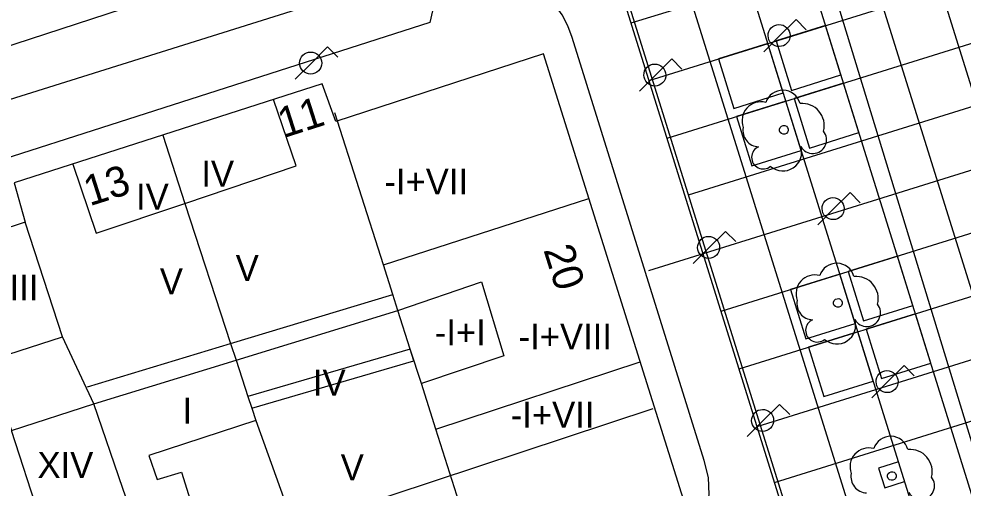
# Model space of a CAD drawing. Extents: x 282771 to 285132, y 4823109 to 4825496.
# Drawn here: x 284936.9 to 284991.6, y 4824067.7 to 4824094.9 of the extents above; entities that cross this region are included whole.
import ezdxf

# ---------------------------------------------------------------- set-up
doc = ezdxf.new("R2010")
doc.units = 0
for name, color, linetype in [('ACERA-BORDILLO', 7, 'Continuous'), ('ACERA-INTERIOR', 7, 'Continuous'), ('ARBOL', 7, 'Continuous'), ('CALLE-EJE', 7, 'Continuous'), ('EDIFICIO', 7, 'Continuous'), ('FAROLA', 7, 'Continuous'), ('INTERIOR-EDIFICIO', 7, 'Continuous'), ('MEDIANERA', 7, 'Continuous'), ('NUM-LOCAL', 7, 'Continuous'), ('NUM-PORTAL', 7, 'Continuous'), ('TXT-ALTURA-EDIFICIO', 7, 'Continuous'), ('ZONA-VERDE', 7, 'Continuous')]:
    doc.layers.add(name, color=color, linetype=linetype)

msp = doc.modelspace()

# ---------------------------------------------------------------- linework, layer by layer
at = {"layer": 'ACERA-BORDILLO'}
for points in [[(284981.089, 4824066.724), (284971.205, 4824098.42), (284970.94, 4824099.207), (284970.566, 4824099.875), (284970.115, 4824100.504), (284969.578, 4824101.05), (284969.034, 4824101.506), (284968.566, 4824101.791), (284968.13, 4824102.036), (284967.404, 4824102.311), (284966.477, 4824102.499), (284965.91, 4824102.566), (284965.262, 4824102.547), (284964.614, 4824102.448), (284963.923, 4824102.255), (284959.733, 4824100.938), (284911.954, 4824085.345)], [(284968.72, 4824094.472), (284968.386, 4824095.121), (284967.954, 4824095.73), (284967.384, 4824096.339), (284966.814, 4824096.81), (284966.388, 4824097.073), (284966.078, 4824097.243), (284965.262, 4824097.596), (284964.594, 4824097.773), (284963.887, 4824097.871), (284963.18, 4824097.871), (284962.63, 4824097.851), (284961.981, 4824097.714), (284961.374, 4824097.496), (284960.736, 4824094.665), (284917.049, 4824080.658)], [(284923.534, 4824048.551), (284970.259, 4824063.838), (284972.452, 4824061.926), (284973.098, 4824062.119), (284973.894, 4824062.561), (284974.66, 4824063.062), (284975.397, 4824063.74), (284976.067, 4824064.615), (284976.457, 4824065.449), (284976.752, 4824066.304), (284976.9, 4824067.335), (284976.87, 4824068.307), (284976.618, 4824069.306), (284968.978, 4824093.804), (284968.72, 4824094.472)]]:
    msp.add_lwpolyline(points, dxfattribs=at)
at = {"layer": 'ACERA-INTERIOR'}
for p, q in [((285035.09, 4823917.734), (284945.702, 4824204.413)), ((285031.763, 4823916.654), (284942.362, 4824203.371)), ((285022.732, 4823933.867), (284939.023, 4824202.33)), ((285044.785, 4823921.896), (284978.031, 4824135.982)), ((285038.347, 4823919.039), (284971.352, 4824133.901)), ((284973.423, 4824091.308), (285050.904, 4824115.467)), ((284974.465, 4824087.968), (285051.946, 4824112.127)), ((285015.485, 4824004.112), (284982.337, 4824110.421)), ((284975.704, 4824084.691), (285052.987, 4824108.788)), ((284973.406, 4824080.31), (285054.028, 4824105.449)), ((284977.588, 4824077.95), (285055.069, 4824102.109)), ((284972.382, 4824094.647), (284990.496, 4824100.295)), ((284978.63, 4824074.611), (285056.111, 4824098.77)), ((284979.671, 4824071.271), (285057.152, 4824095.431)), ((284980.683, 4824068.027), (285058.163, 4824092.187))]:
    msp.add_line(p, q, dxfattribs=at)
msp.add_lwpolyline([(284987.857, 4824069.217), (284986.712, 4824068.86), (284987.069, 4824067.715), (284988.214, 4824068.072)], dxfattribs=at)
at = {"layer": 'ARBOL'}
for centre, major_axis, start_param, end_param in [((284981.159, 4824089.707), (0.568, 0.869), 5.564508, 8.108187), ((284979.899, 4824088.977), (0.6, 0.918), 0.324847, 2.508678), ((284982.289, 4824088.707), (0.696, 1.065), 5.030271, 6.963511), ((284979.789, 4824088.407), (-0.512, -0.783), 5.092514, 6.829699), ((284982.899, 4824087.877), (-0.436, -0.667), 5.796989, 9.113613), ((284980.029, 4824086.857), (-0.368, -0.562), 4.134987, 7.55122), ((284981.169, 4824087.157), (-0.594, -0.909), 6.145916, 8.745993), ((284984.284, 4824079.683), (0.569, 0.869), 5.564781, 8.10846), ((284983.024, 4824078.953), (0.6, 0.918), 0.32512, 2.50895), ((284985.414, 4824078.683), (0.697, 1.065), 5.030544, 6.963784), ((284982.914, 4824078.383), (-0.512, -0.783), 5.092786, 6.829971), ((284986.024, 4824077.853), (-0.436, -0.667), 5.797262, 9.113886), ((284983.154, 4824076.833), (-0.368, -0.562), 4.135259, 7.551493), ((284984.294, 4824077.133), (-0.594, -0.908), 6.146188, 8.746266), ((284987.41, 4824069.659), (0.569, 0.869), 5.565054, 8.108733), ((284986.15, 4824068.929), (0.601, 0.918), 0.325393, 2.509224), ((284988.54, 4824068.659), (0.697, 1.065), 5.030817, 6.964057), ((284986.04, 4824068.359), (-0.512, -0.783), 5.09306, 6.830245), ((284989.15, 4824067.829), (-0.436, -0.667), 5.797535, 9.11416)]:
    msp.add_ellipse(centre, major_axis=major_axis, ratio=0.999978, start_param=start_param, end_param=end_param, dxfattribs=at)
for centre in [(284981.229, 4824088.447), (284984.354, 4824078.423), (284987.48, 4824068.399)]:
    msp.add_ellipse(centre, major_axis=(0.139, 0.213), ratio=0.999978, dxfattribs=at)
at = {"layer": 'CALLE-EJE'}
for points in [[(284906.399, 4824080.808), (284981.689, 4824104.441)], [(284981.689, 4824104.441), (284993.076, 4824067.163)]]:
    msp.add_lwpolyline(points, dxfattribs=at)
at = {"layer": 'EDIFICIO'}
msp.add_lwpolyline([(284975.728, 4824066.054), (284967.3, 4824092.847), (284955.278, 4824088.933), (284954.492, 4824091.117), (284936.675, 4824085.377), (284937.297, 4824083.098), (284911.159, 4824074.487), (284919.557, 4824047.518), (284975.728, 4824066.054)], dxfattribs=at)
at = {"layer": 'FAROLA'}
for p, q in [((284981.93, 4824094.844), (284980.99, 4824093.914)), ((284982.52, 4824094.254), (284981.93, 4824094.844)), ((284980.99, 4824093.914), (284980.06, 4824092.974)), ((284954.811, 4824093.251), (284953.871, 4824092.321)), ((284955.401, 4824092.661), (284954.811, 4824093.251)), ((284974.735, 4824092.558), (284973.795, 4824091.628)), ((284975.325, 4824091.968), (284974.735, 4824092.558)), ((284953.871, 4824092.321), (284952.941, 4824091.381)), ((284973.795, 4824091.628), (284972.865, 4824090.688)), ((284985.056, 4824084.82), (284984.116, 4824083.89)), ((284985.646, 4824084.23), (284985.056, 4824084.82)), ((284984.116, 4824083.89), (284983.186, 4824082.95)), ((284977.848, 4824082.572), (284976.908, 4824081.642)), ((284978.438, 4824081.982), (284977.848, 4824082.572)), ((284976.908, 4824081.642), (284975.978, 4824080.702)), ((284988.182, 4824074.796), (284987.242, 4824073.866)), ((284988.772, 4824074.206), (284988.182, 4824074.796)), ((284987.242, 4824073.866), (284986.312, 4824072.926)), ((284980.974, 4824072.548), (284980.034, 4824071.618)), ((284981.564, 4824071.958), (284980.974, 4824072.548)), ((284980.034, 4824071.618), (284979.104, 4824070.678))]:
    msp.add_line(p, q, dxfattribs=at)
msp.add_circle((284953.831, 4824092.321), 0.638, dxfattribs=at)
for centre in [(284980.95, 4824093.914), (284973.755, 4824091.628), (284984.076, 4824083.89), (284976.868, 4824081.642), (284987.202, 4824073.866), (284979.994, 4824071.618)]:
    msp.add_ellipse(centre, major_axis=(0.348, 0.534), ratio=0.999978, dxfattribs=at)
at = {"layer": 'INTERIOR-EDIFICIO'}
for points in [[(284959.599, 4824075.749), (284950.189, 4824073.008), (284950.419, 4824072.338), (284950.659, 4824071.618), (284944.469, 4824069.578), (284944.949, 4824068.188), (284946.349, 4824068.618), (284947.559, 4824064.748), (284944.339, 4824063.678), (284942.959, 4824067.678), (284941.269, 4824072.588), (284949.509, 4824075.108), (284958.879, 4824077.989), (284963.719, 4824079.649), (284965.009, 4824075.369), (284960.239, 4824073.749), (284959.589, 4824075.745)], [(284931.459, 4824069.398), (284933.069, 4824064.458), (284938.119, 4824066.098), (284936.509, 4824071.038), (284931.459, 4824069.398)]]:
    msp.add_lwpolyline(points, dxfattribs=at)
at = {"layer": 'MEDIANERA'}
for p, q in [((284958.039, 4824080.629), (284955.229, 4824089.429)), ((284945.265, 4824088.145), (284946.539, 4824084.189)), ((284958.039, 4824080.629), (284969.934, 4824084.473)), ((284946.539, 4824084.189), (284949.189, 4824076.068)), ((284939.457, 4824076.461), (284937.298, 4824083.097)), ((284958.579, 4824078.919), (284958.039, 4824080.629)), ((284949.189, 4824076.068), (284958.579, 4824078.919)), ((284913.199, 4824067.936), (284939.457, 4824076.461)), ((284940.919, 4824073.568), (284949.189, 4824076.068)), ((284961.079, 4824071.109), (284972.909, 4824075.015)), ((284961.079, 4824071.109), (284960.239, 4824073.749)), ((284917.495, 4824053.768), (284973.666, 4824072.304)), ((284962.959, 4824065.198), (284961.079, 4824071.109))]:
    msp.add_line(p, q, dxfattribs=at)
for points in [[(284946.539, 4824084.189), (284952.989, 4824086.369), (284951.683, 4824090.212)], [(284940.054, 4824086.466), (284941.409, 4824082.458), (284946.539, 4824084.189)], [(284933.03, 4824081.691), (284935.099, 4824075.328), (284936.509, 4824071.038), (284941.269, 4824072.588), (284939.457, 4824076.461)], [(284950.419, 4824072.338), (284959.809, 4824075.069), (284959.599, 4824075.749), (284958.879, 4824077.989), (284958.579, 4824078.919)], [(284949.189, 4824076.068), (284949.509, 4824075.108), (284950.189, 4824073.008)], [(284950.659, 4824071.618), (284952.969, 4824065.168), (284953.979, 4824062.378)]]:
    msp.add_lwpolyline(points, dxfattribs=at)
at = {"layer": 'ZONA-VERDE'}
for points in [[(284983.639, 4824094.493), (284980.777, 4824093.601), (284981.67, 4824090.738), (284984.532, 4824091.631), (284983.639, 4824094.493)], [(284980.3, 4824093.452), (284977.438, 4824092.559), (284978.33, 4824089.697), (284981.193, 4824090.59), (284980.3, 4824093.452)], [(284982.711, 4824087.399), (284985.573, 4824088.291), (284984.681, 4824091.154), (284981.818, 4824090.261), (284982.711, 4824087.399)], [(284981.341, 4824090.112), (284978.479, 4824089.22), (284979.371, 4824086.358), (284982.234, 4824087.25), (284981.341, 4824090.112)], [(284988.697, 4824078.273), (284987.804, 4824081.136), (284984.942, 4824080.243), (284985.835, 4824077.381), (284988.697, 4824078.273)], [(284984.465, 4824080.094), (284981.603, 4824079.202), (284982.495, 4824076.339), (284985.358, 4824077.232), (284984.465, 4824080.094)], [(284989.738, 4824074.934), (284988.846, 4824077.796), (284985.983, 4824076.904), (284986.876, 4824074.041), (284989.738, 4824074.934)], [(284983.537, 4824073), (284986.399, 4824073.893), (284985.506, 4824076.755), (284982.644, 4824075.862), (284983.537, 4824073)]]:
    msp.add_lwpolyline(points, dxfattribs=at)

# ---------------------------------------------------------------- texts
at = {"layer": 'NUM-LOCAL'}
msp.add_text('20', height=1.75, rotation=287.2994, dxfattribs=at).set_placement((284967.297, 4824081.506))
at = {"layer": 'NUM-PORTAL'}
for s, p in [('11', (284952.271, 4824087.971)), ('13', (284941.035, 4824084.019))]:
    msp.add_text(s, height=1.75, rotation=17.6906, dxfattribs=at).set_placement(p)
at = {"layer": 'TXT-ALTURA-EDIFICIO'}
for s, p in [('IV', (284947.5, 4824085.159)), ('-I+VII', (284958.097, 4824084.709)), ('IV', (284943.72, 4824083.828)), ('V', (284949.49, 4824079.699)), ('XIII', (284935.063, 4824078.568)), ('V', (284945.1, 4824078.928)), ('-I+I', (284961.016, 4824075.969)), ('-I+VIII', (284965.866, 4824075.729)), ('IV', (284953.96, 4824073.058)), ('I', (284946.408, 4824071.438)), ('-I+VII', (284965.414, 4824071.196)), ('XIV', (284938.015, 4824068.288)), ('V', (284955.57, 4824068.148))]:
    msp.add_text(s, height=1.5, rotation=0.0006, dxfattribs=at).set_placement(p)

doc.saveas('drawing.dxf')
